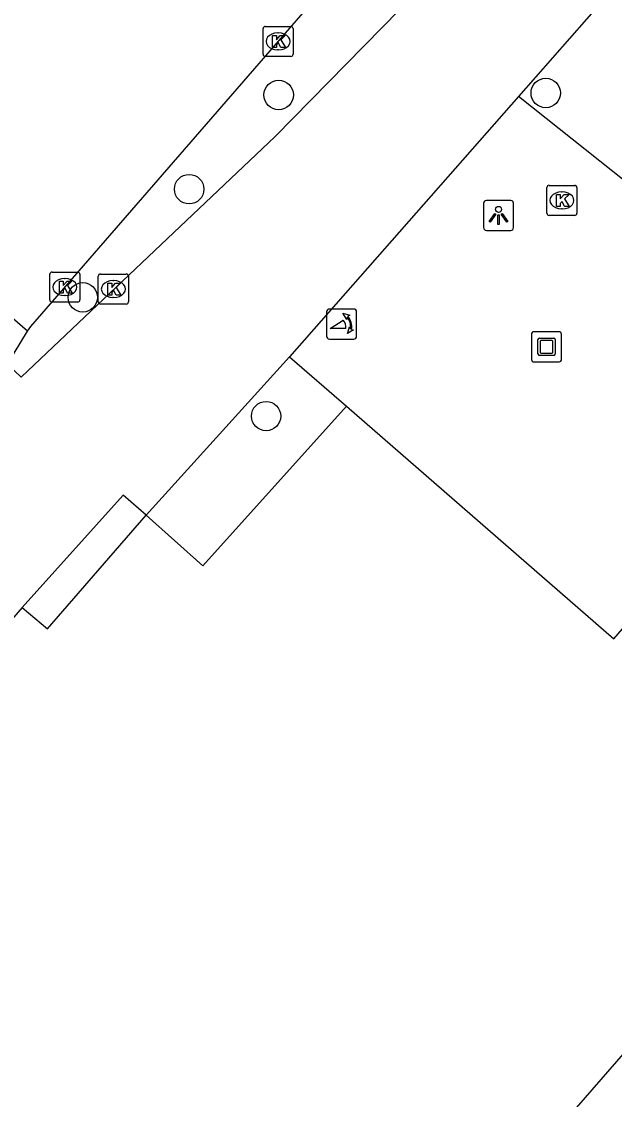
# Model space of a CAD drawing. Extents: x 158474 to 159560, y 388525 to 389605.
# Drawn here: x 158856.66 to 158876.36, y 388742.68 to 388778.48 of the extents above; entities that cross this region are included whole.
import ezdxf

# ---------------------------------------------------------------- set-up
doc = ezdxf.new("R2010")
doc.units = 0
for name, color, linetype in [('IMGEO_Boom', 7, 'Continuous'), ('IMGEO_Kolk', 7, 'Continuous'), ('IMGEO_Kunstobject', 7, 'Continuous'), ('IMGEO_Lichtpunt', 7, 'Continuous'), ('IMGEO_Pand', 7, 'Continuous'), ('IMGEO_Poller', 7, 'Continuous'), ('IMGEO_Rijbaan_lokaal_open', 7, 'Continuous'), ('IMGEO_Voetpad_open', 7, 'Continuous')]:
    doc.layers.add(name, color=color, linetype=linetype)

msp = doc.modelspace()

# ---------------------------------------------------------------- linework, layer by layer
at = {"layer": 'IMGEO_Boom'}
for centre in [(158874.079, 388776.108), (158865.202, 388776.043), (158862.227, 388772.913), (158858.691, 388769.321), (158864.785, 388765.377)]:
    msp.add_circle(centre, 0.489, dxfattribs=at)
at = {"layer": 'IMGEO_Kolk'}
for p, q in [((158864.682, 388777.395), (158864.682, 388778.247)), ((158864.757, 388778.321), (158865.609, 388778.321)), ((158865.17, 388778.101), (158865.195, 388778.101)), ((158865.683, 388778.247), (158865.683, 388777.395)), ((158865.609, 388777.321), (158864.757, 388777.321)), ((158865.193, 388777.541), (158865.168, 388777.541)), ((158874.115, 388772.115), (158874.115, 388772.967)), ((158874.19, 388773.041), (158875.042, 388773.041)), ((158875.116, 388772.967), (158875.116, 388772.115)), ((158874.603, 388772.821), (158874.628, 388772.821)), ((158874.626, 388772.261), (158874.601, 388772.261)), ((158875.042, 388772.041), (158874.19, 388772.041)), ((158857.67, 388770.162), (158858.522, 388770.162)), ((158857.595, 388769.236), (158857.595, 388770.088)), ((158858.083, 388769.942), (158858.108, 388769.942)), ((158858.596, 388770.088), (158858.596, 388769.236)), ((158859.208, 388769.17), (158859.208, 388770.022)), ((158859.283, 388770.096), (158860.135, 388770.096)), ((158859.696, 388769.876), (158859.721, 388769.876)), ((158860.209, 388770.022), (158860.209, 388769.17)), ((158858.522, 388769.162), (158857.67, 388769.162)), ((158858.106, 388769.382), (158858.081, 388769.382)), ((158860.135, 388769.096), (158859.283, 388769.096)), ((158859.719, 388769.316), (158859.694, 388769.316))]:
    msp.add_line(p, q, dxfattribs=at)
for points in [[(158864.682, 388777.395), (158864.682, 388778.247)], [(158864.757, 388778.321), (158865.609, 388778.321)], [(158865.003, 388778.021), (158865.126, 388778.021), (158865.126, 388777.87), (158865.256, 388778.021), (158865.42, 388778.021), (158865.274, 388777.87), (158865.427, 388777.621), (158865.275, 388777.621), (158865.19, 388777.785), (158865.126, 388777.718), (158865.126, 388777.621), (158865.003, 388777.621), (158865.003, 388778.021)], [(158865.683, 388778.247), (158865.683, 388777.395)], [(158865.609, 388777.321), (158864.757, 388777.321)], [(158874.115, 388772.115), (158874.115, 388772.967)], [(158874.19, 388773.041), (158875.042, 388773.041)], [(158875.116, 388772.967), (158875.116, 388772.115)], [(158874.436, 388772.741), (158874.559, 388772.741), (158874.559, 388772.59), (158874.689, 388772.741), (158874.853, 388772.741), (158874.707, 388772.59), (158874.86, 388772.341), (158874.708, 388772.341), (158874.623, 388772.505), (158874.559, 388772.438), (158874.559, 388772.341), (158874.436, 388772.341), (158874.436, 388772.741)], [(158875.042, 388772.041), (158874.19, 388772.041)], [(158857.67, 388770.162), (158858.522, 388770.162)], [(158857.595, 388769.236), (158857.595, 388770.088)], [(158857.916, 388769.862), (158858.039, 388769.862), (158858.039, 388769.711), (158858.169, 388769.862), (158858.333, 388769.862), (158858.187, 388769.711), (158858.34, 388769.462), (158858.188, 388769.462), (158858.103, 388769.626), (158858.039, 388769.559), (158858.039, 388769.462), (158857.916, 388769.462), (158857.916, 388769.862)], [(158858.596, 388770.088), (158858.596, 388769.236)], [(158859.208, 388769.17), (158859.208, 388770.022)], [(158859.283, 388770.096), (158860.135, 388770.096)], [(158859.529, 388769.796), (158859.652, 388769.796), (158859.652, 388769.645), (158859.782, 388769.796), (158859.946, 388769.796), (158859.8, 388769.645), (158859.953, 388769.396), (158859.801, 388769.396), (158859.716, 388769.56), (158859.652, 388769.493), (158859.652, 388769.396), (158859.529, 388769.396), (158859.529, 388769.796)], [(158860.209, 388770.022), (158860.209, 388769.17)], [(158858.522, 388769.162), (158857.67, 388769.162)], [(158860.135, 388769.096), (158859.283, 388769.096)]]:
    msp.add_lwpolyline(points, dxfattribs=at)
for centre, start, end in [((158864.759, 388778.245), 91.552, 178.448), ((158864.759, 388778.245), 91.552, 178.448), ((158865.607, 388778.245), 1.552, 88.448), ((158865.607, 388778.245), 1.552, 88.448), ((158864.759, 388777.397), 181.552, 268.448), ((158864.759, 388777.397), 181.552, 268.448), ((158865.607, 388777.397), 271.552, 358.448), ((158865.607, 388777.397), 271.552, 358.448), ((158874.192, 388772.965), 91.552, 178.448), ((158874.192, 388772.965), 91.552, 178.448), ((158875.04, 388772.965), 1.552, 88.448), ((158875.04, 388772.965), 1.552, 88.448), ((158874.192, 388772.117), 181.552, 268.448), ((158874.192, 388772.117), 181.552, 268.448), ((158875.04, 388772.117), 271.552, 358.448), ((158875.04, 388772.117), 271.552, 358.448), ((158857.672, 388770.086), 91.552, 178.448), ((158857.672, 388770.086), 91.552, 178.448), ((158858.52, 388770.086), 1.552, 88.448), ((158858.52, 388770.086), 1.552, 88.448), ((158859.285, 388770.02), 91.552, 178.448), ((158859.285, 388770.02), 91.552, 178.448), ((158860.133, 388770.02), 1.552, 88.448), ((158860.133, 388770.02), 1.552, 88.448), ((158857.672, 388769.238), 181.552, 268.448), ((158857.672, 388769.238), 181.552, 268.448), ((158858.52, 388769.238), 271.552, 358.448), ((158858.52, 388769.238), 271.552, 358.448), ((158859.285, 388769.172), 181.552, 268.448), ((158859.285, 388769.172), 181.552, 268.448), ((158860.133, 388769.172), 271.552, 358.448), ((158860.133, 388769.172), 271.552, 358.448)]:
    msp.add_arc(centre, 0.0765, start, end, dxfattribs=at)
for centre, major_axis, ratio, start_param, end_param in [((158865.169, 388777.821), (-0.387, 0.002), 0.722429, 4.712389, 7.853982), ((158865.194, 388777.821), (-0.39, 0.002), 0.717154, 1.570796, 4.712389), ((158874.602, 388772.541), (-0.387, 0.002), 0.722429, 4.712389, 7.853982), ((158874.627, 388772.541), (-0.39, 0.002), 0.717154, 1.570796, 4.712389), ((158858.082, 388769.662), (-0.387, 0.002), 0.722429, 4.712389, 7.853982), ((158858.107, 388769.662), (-0.39, 0.002), 0.717154, 1.570796, 4.712389), ((158859.695, 388769.596), (-0.387, 0.002), 0.722429, 4.712389, 7.853982), ((158859.72, 388769.596), (-0.39, 0.002), 0.717154, 1.570796, 4.712389)]:
    msp.add_ellipse(centre, major_axis=major_axis, ratio=ratio, start_param=start_param, end_param=end_param, dxfattribs=at)
at = {"layer": 'IMGEO_Kunstobject'}
for p, q in [((158873.605, 388768.094), (158873.605, 388767.253)), ((158873.605, 388768.094), (158873.605, 388767.253)), ((158874.521, 388768.178), (158873.68, 388768.178)), ((158874.521, 388768.178), (158873.68, 388768.178)), ((158873.869, 388767.966), (158874.343, 388767.966)), ((158874.605, 388767.262), (158874.605, 388768.103)), ((158874.605, 388767.262), (158874.605, 388768.103)), ((158873.819, 388767.442), (158873.819, 388767.916)), ((158873.899, 388767.866), (158873.899, 388767.492)), ((158874.293, 388767.886), (158873.919, 388767.886)), ((158874.313, 388767.492), (158874.313, 388767.866)), ((158874.393, 388767.916), (158874.393, 388767.442)), ((158874.343, 388767.392), (158873.869, 388767.392)), ((158873.919, 388767.472), (158874.293, 388767.472)), ((158873.689, 388767.178), (158874.53, 388767.178)), ((158873.689, 388767.178), (158874.53, 388767.178))]:
    msp.add_line(p, q, dxfattribs=at)
for centre, radius, start, end in [((158873.683, 388768.1), 0.0779, 92.4484, 184.2845), ((158873.683, 388768.1), 0.0779, 92.4484, 184.2845), ((158873.869, 388767.916), 0.05, 90, 180), ((158874.343, 388767.916), 0.05, 360, 90), ((158874.527, 388768.1), 0.0779, 2.4484, 94.2845), ((158874.527, 388768.1), 0.0779, 2.4484, 94.2845), ((158873.919, 388767.866), 0.02, 90, 180), ((158874.293, 388767.866), 0.02, 360, 90), ((158873.683, 388767.256), 0.0779, 182.4484, 274.2845), ((158873.683, 388767.256), 0.0779, 182.4484, 274.2845), ((158873.869, 388767.442), 0.05, 180, 270), ((158873.919, 388767.492), 0.02, 180, 270), ((158874.293, 388767.492), 0.02, 270, 0), ((158874.343, 388767.442), 0.05, 270, 0), ((158874.527, 388767.256), 0.0779, 272.4484, 4.2845), ((158874.527, 388767.256), 0.0779, 272.4484, 4.2845)]:
    msp.add_arc(centre, radius, start, end, dxfattribs=at)
at = {"layer": 'IMGEO_Lichtpunt'}
for p, q in [((158872.012, 388772.444), (158872.012, 388771.637)), ((158872.012, 388772.444), (158872.012, 388771.637)), ((158872.914, 388772.539), (158872.106, 388772.539)), ((158872.914, 388772.539), (158872.106, 388772.539)), ((158873.008, 388771.637), (158873.008, 388772.444)), ((158873.008, 388771.637), (158873.008, 388772.444)), ((158872.106, 388771.543), (158872.914, 388771.543)), ((158872.106, 388771.543), (158872.914, 388771.543))]:
    msp.add_line(p, q, dxfattribs=at)
for points in [[(158872.386, 388772.108), (158872.425, 388772.08), (158872.237, 388771.818), (158872.199, 388771.845), (158872.386, 388772.108)], [(158872.488, 388772.06), (158872.535, 388772.06), (158872.535, 388771.738), (158872.488, 388771.738), (158872.488, 388772.06)], [(158872.598, 388772.08), (158872.636, 388772.107), (158872.823, 388771.845), (158872.784, 388771.817), (158872.598, 388772.08)]]:
    msp.add_lwpolyline(points, dxfattribs=at)
msp.add_circle((158872.511, 388772.242), 0.0994, dxfattribs=at)
for centre, start, end in [((158872.106, 388772.444), 90, 180), ((158872.106, 388772.444), 90, 180), ((158872.914, 388772.444), 0, 90), ((158872.914, 388772.444), 0, 90), ((158872.106, 388771.637), 180, 270), ((158872.106, 388771.637), 180, 270), ((158872.914, 388771.637), 270, 0), ((158872.914, 388771.637), 270, 360)]:
    msp.add_arc(centre, 0.0946, start, end, dxfattribs=at)
at = {"layer": 'IMGEO_Pand'}
for points in [[(158860.801, 388762.084), (158862.683, 388760.403), (158867.453, 388765.709)], [(158867.453, 388765.709), (158876.337, 388757.976), (158878.507, 388760.469), (158879.261, 388759.812)], [(158856.673, 388759.016), (158857.517, 388758.312), (158860.801, 388762.084)], [(158856.673, 388759.016), (158852.007, 388753.63)], [(158856.857, 388716.523), (158863.035, 388723.62), (158859.558, 388726.647), (158871.238, 388740.065), (158872.281, 388739.157), (158877.185, 388744.791), (158906.183, 388719.549)]]:
    msp.add_lwpolyline(points, dxfattribs=at)
at = {"layer": 'IMGEO_Poller'}
for p, q in [((158866.796, 388768.837), (158866.796, 388768.03)), ((158866.796, 388768.837), (158866.796, 388768.03)), ((158867.698, 388768.932), (158866.89, 388768.932)), ((158867.698, 388768.932), (158866.89, 388768.932)), ((158867.792, 388768.03), (158867.792, 388768.837)), ((158867.792, 388768.03), (158867.792, 388768.837)), ((158866.89, 388767.935), (158867.698, 388767.935)), ((158866.89, 388767.935), (158867.698, 388767.935))]:
    msp.add_line(p, q, dxfattribs=at)
for points in [[(158867.475, 388768.661), (158867.463, 388768.588), (158867.338, 388768.793)], [(158867.338, 388768.793), (158867.569, 388768.727), (158867.498, 388768.695)], [(158867.431, 388768.288), (158866.918, 388768.288), (158867.348, 388768.563)], [(158867.491, 388768.116), (158867.557, 388768.347), (158867.587, 388768.279)], [(158867.623, 388768.252), (158867.695, 388768.241), (158867.491, 388768.116)]]:
    msp.add_lwpolyline(points, dxfattribs=at)
for centre, radius, start, end in [((158866.89, 388768.837), 0.0946, 90, 180), ((158866.89, 388768.837), 0.0946, 90, 180), ((158867.117, 388768.348), 0.516, 349.3569, 42.2912), ((158867.698, 388768.837), 0.0946, 0, 90), ((158867.698, 388768.837), 0.0946, 0, 90), ((158867.103, 388768.338), 0.332, 351.3247, 42.4854), ((158867.117, 388768.348), 0.476, 351.7527, 41.1691), ((158866.89, 388768.03), 0.0946, 180, 270), ((158866.89, 388768.03), 0.0946, 180, 270), ((158867.698, 388768.03), 0.0946, 270, 0), ((158867.698, 388768.03), 0.0946, 270, 0)]:
    msp.add_arc(centre, radius, start, end, dxfattribs=at)
at = {"layer": 'IMGEO_Rijbaan_lokaal_open'}
for points in [[(158872.522, 388782.263), (158872.356, 388782.085), (158872.19, 388781.908), (158865.091, 388774.661), (158856.64, 388766.667)], [(158856.858, 388768.202), (158856.961, 388768.353), (158868.786, 388781.968)], [(158876.002, 388779.209), (158873.175, 388775.995)], [(158873.175, 388775.995), (158865.568, 388767.347)], [(158856.858, 388768.202), (158855.756, 388769.138)], [(158865.568, 388767.347), (158860.801, 388762.084)], [(158860.801, 388762.084), (158860.029, 388762.746), (158856.673, 388759.016)]]:
    msp.add_lwpolyline(points, dxfattribs=at)
at = {"layer": 'IMGEO_Voetpad_open'}
for points in [[(158883.447, 388767.837), (158873.175, 388775.995)], [(158856.64, 388766.667), (158856.185, 388767.106), (158856.858, 388768.202)], [(158865.568, 388767.347), (158867.453, 388765.709)]]:
    msp.add_lwpolyline(points, dxfattribs=at)

doc.saveas('drawing.dxf')
